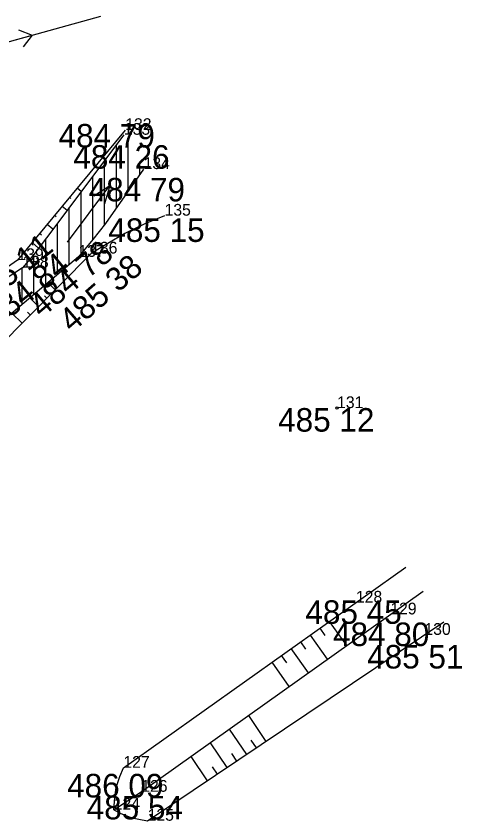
# Model space of a CAD drawing. Extents: x -559180 to -551373, y -1076947 to -1072071.
# Drawn here: x -553612.11 to -553593.17, y -1076437.64 to -1076403.43 of the extents above; entities that cross this region are included whole.
import ezdxf

# ---------------------------------------------------------------- set-up
doc = ezdxf.new("R2010")
doc.units = 0
for name, color, linetype in [('1_VODA_ZN', 7, 'Continuous'), ('20_EL_ZN', 7, 'Continuous'), ('26_SRAFY', 7, 'Continuous'), ('27_HRANA_PATA', 7, 'Continuous'), ('28_VODA', 7, 'Continuous'), ('32', 7, 'Continuous'), ('3_BODY', 7, 'Continuous'), ('6_VYSKY', 7, 'Continuous'), ('NNnadzemní', 7, 'Continuous')]:
    doc.layers.add(name, color=color, linetype=linetype)

# ---------------------------------------------------------------- blocks, each defined once
blk = doc.blocks.new('T')
at = {"layer": '6_VYSKY'}
blk.add_circle((0, 0), 0.05, dxfattribs=at)
blk = doc.blocks.new('VOTOK')
at = {"layer": '28_VODA'}
for p, q in [((-3, 0), (0, 0)), ((-0.75, 0.281), (0, 0)), ((0, 0), (-0.75, -0.281))]:
    blk.add_line(p, q, dxfattribs=at)
blk = doc.blocks.new('POINT_DISPLAY')
blk.add_line((0, 0), (0, 0))
blk = doc.blocks.new('ELNN')
at = {"layer": '20_EL_ZN'}
for p, q in [((0.5, 0), (0.5, 0.5)), ((0.5, 0.5), (1.5, 0)), ((0, 0), (0.5, 0)), ((1.5, 0), (2.5, 0))]:
    blk.add_line(p, q, dxfattribs=at)
blk.add_lwpolyline([(2, 0.375), (2.5, 0), (2, -0.375)], dxfattribs=at)

msp = doc.modelspace()

# ---------------------------------------------------------------- linework, layer by layer
at = {"layer": '26_SRAFY'}
for p, q in [((-553609.341, -1076410.889), (-553609.518, -1076410.743)), ((-553609.779, -1076411.176), (-553609.837, -1076411.128)), ((-553609.944, -1076411.688), (-553610.156, -1076411.513)), ((-553610.406, -1076411.955), (-553610.475, -1076411.898)), ((-553610.548, -1076412.486), (-553610.794, -1076412.283)), ((-553611.034, -1076412.733), (-553611.112, -1076412.668)), ((-553611.151, -1076413.285), (-553611.431, -1076413.053)), ((-553610.757, -1076414.755), (-553610.449, -1076415.061)), ((-553611.524, -1076415.403), (-553611.153, -1076415.771)), ((-553610.903, -1076415.315), (-553610.801, -1076415.416)), ((-553612.291, -1076416.051), (-553611.857, -1076416.481)), ((-553611.626, -1076416.006), (-553611.505, -1076416.126)), ((-553598.062, -1076430.18), (-553598.79, -1076429.156)), ((-553598.979, -1076429.753), (-553599.197, -1076429.445)), ((-553598.876, -1076430.76), (-553599.605, -1076429.735)), ((-553599.794, -1076430.332), (-553600.013, -1076430.024)), ((-553600.609, -1076430.912), (-553600.828, -1076430.604)), ((-553599.691, -1076431.341), (-553600.42, -1076430.314)), ((-553600.505, -1076431.921), (-553601.235, -1076430.893)), ((-553602.237, -1076433.155), (-553601.497, -1076434.256)), ((-553603.052, -1076433.736), (-553602.327, -1076434.814)), ((-553603.866, -1076434.316), (-553603.158, -1076435.371)), ((-553602.132, -1076434.208), (-553601.912, -1076434.535)), ((-553604.681, -1076434.897), (-553603.988, -1076435.929)), ((-553602.957, -1076434.772), (-553602.743, -1076435.092)), ((-553603.783, -1076435.337), (-553603.573, -1076435.65))]:
    msp.add_line(p, q, dxfattribs=at)
at = {"layer": '27_HRANA_PATA'}
for p, q in [((-553607.47, -1076408.27), (-553612.05, -1076413.8)), ((-553608.92, -1076413.52), (-553613.87, -1076418.51)), ((-553607.55, -1076435.38), (-553595.545, -1076426.85)), ((-553606.79, -1076436.4), (-553594.819, -1076427.869)), ((-553606.52, -1076437.63), (-553593.939, -1076429.179)), ((-553607.96, -1076437.16), (-553606.79, -1076436.4))]:
    msp.add_line(p, q, dxfattribs=at)
for points in [[(-553605.8, -1076411.91), (-553606.634, -1076412.26), (-553607.491, -1076412.665), (-553608.212, -1076413.086), (-553608.92, -1076413.52)], [(-553612.05, -1076413.8), (-553614.413, -1076415.45), (-553615.034, -1076415.84), (-553615.52, -1076416.1)], [(-553607.96, -1076437.16), (-553607.915, -1076436.641), (-553607.86, -1076436.224), (-553607.705, -1076435.749), (-553607.55, -1076435.38)], [(-553607.96, -1076437.16), (-553607.685, -1076437.302), (-553607.239, -1076437.486), (-553606.894, -1076437.562), (-553606.52, -1076437.63)]]:
    msp.add_lwpolyline(points, dxfattribs=at)
at = {"layer": '28_VODA'}
for points in [[(-553607.53, -1076408.47), (-553610.811, -1076412.851), (-553611.362, -1076413.562), (-553611.84, -1076414.12)], [(-553606.69, -1076409.93), (-553608.317, -1076412.24), (-553608.848, -1076412.921), (-553609.46, -1076413.66)], [(-553609.46, -1076413.66), (-553612.8, -1076416.481), (-553613.241, -1076416.832), (-553613.75, -1076417.18)], [(-553611.84, -1076414.12), (-553614.383, -1076415.78), (-553614.944, -1076416.121), (-553615.49, -1076416.4)]]:
    msp.add_lwpolyline(points, dxfattribs=at)
at = {"layer": '32'}
for p, q in [((-553607.85, -1076411.577), (-553607.85, -1076408.897)), ((-553607.35, -1076410.867), (-553607.35, -1076408.783)), ((-553608.35, -1076412.282), (-553608.35, -1076409.565)), ((-553606.85, -1076410.157), (-553606.85, -1076409.652)), ((-553608.85, -1076412.923), (-553608.85, -1076410.233)), ((-553609.35, -1076413.527), (-553609.35, -1076410.9)), ((-553609.85, -1076413.989), (-553609.85, -1076411.568)), ((-553610.35, -1076414.412), (-553610.35, -1076412.235)), ((-553610.85, -1076414.834), (-553610.85, -1076412.901)), ((-553611.35, -1076415.256), (-553611.35, -1076413.547)), ((-553611.85, -1076415.679), (-553611.85, -1076414.127))]:
    msp.add_line(p, q, dxfattribs=at)
at = {"layer": 'NNnadzemní'}
msp.add_line((-553620.18, -1076406.67), (-553608.504, -1076403.426), dxfattribs=at)

# ---------------------------------------------------------------- block references
at = {"layer": '1_VODA_ZN'}
for p in [(-553607.47, -1076408.27), (-553607.53, -1076408.47), (-553606.69, -1076409.93), (-553605.8, -1076411.91), (-553612.05, -1076413.8), (-553609.46, -1076413.66), (-553608.92, -1076413.52), (-553611.84, -1076414.12), (-553598.47, -1076420.09), (-553597.67, -1076428.36), (-553596.21, -1076428.86), (-553594.76, -1076429.73), (-553607.55, -1076435.38), (-553606.79, -1076436.4), (-553607.96, -1076437.16), (-553606.52, -1076437.63)]:
    msp.add_blockref('POINT_DISPLAY', p, dxfattribs=at)
at = {"layer": '20_EL_ZN', "xscale": 0.9999978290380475, "yscale": 0.9999978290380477, "rotation": 15.527195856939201}
msp.add_blockref('ELNN', (-553613.832, -1076404.906), dxfattribs=at)
at = {"layer": '28_VODA', "xscale": 0.9999984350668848, "yscale": 0.9999984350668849, "rotation": 53.272576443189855}
msp.add_blockref('VOTOK', (-553608.131, -1076410.634), dxfattribs=at)
at = {"layer": '6_VYSKY'}
msp.add_blockref('T', (-553598.47, -1076420.09), dxfattribs=at)
msp.add_blockref('T', (-553598.47, -1076420.09), dxfattribs=at)

# ---------------------------------------------------------------- texts
at = {"layer": '3_BODY'}
for s, p in [('133', (-553607.53, -1076408.47)), ('132', (-553607.47, -1076408.27)), ('134', (-553606.69, -1076409.93)), ('135', (-553605.8, -1076411.91)), ('137', (-553609.46, -1076413.66)), ('136', (-553608.92, -1076413.52)), ('139', (-553612.05, -1076413.8)), ('138', (-553611.84, -1076414.12)), ('131', (-553598.47, -1076420.09)), ('128', (-553597.67, -1076428.36)), ('129', (-553596.21, -1076428.86)), ('130', (-553594.76, -1076429.73)), ('127', (-553607.55, -1076435.38)), ('126', (-553606.79, -1076436.4)), ('124', (-553607.96, -1076437.16)), ('125', (-553606.52, -1076437.63))]:
    msp.add_text(s, height=0.5, dxfattribs=at).set_placement(p)
at = {"layer": '6_VYSKY'}
for s, p in [('484 79', (-553610.304, -1076409.012)), ('484 26', (-553609.677, -1076409.913)), ('484 79', (-553609.023, -1076411.303)), ('485 15', (-553608.19, -1076413.025)), ('485 12', (-553600.975, -1076421.09)), ('485 45', (-553599.817, -1076429.26)), ('484 80', (-553598.643, -1076430.204)), ('485 51', (-553597.194, -1076431.159)), ('486 09', (-553609.94, -1076436.638)), ('485 54', (-553609.109, -1076437.572))]:
    msp.add_text(s, height=1, dxfattribs=at).set_placement(p)
for s, rotation, p in [('485 11', 39.0431, (-553613.635, -1076415.942)), ('484 78', 40.3141, (-553611.02, -1076416.286)), ('484 84', 38.9123, (-553612.946, -1076416.744)), ('485 38', 41.0005, (-553609.736, -1076416.909))]:
    msp.add_text(s, height=1, rotation=rotation, dxfattribs=at).set_placement(p)

doc.saveas('drawing.dxf')
